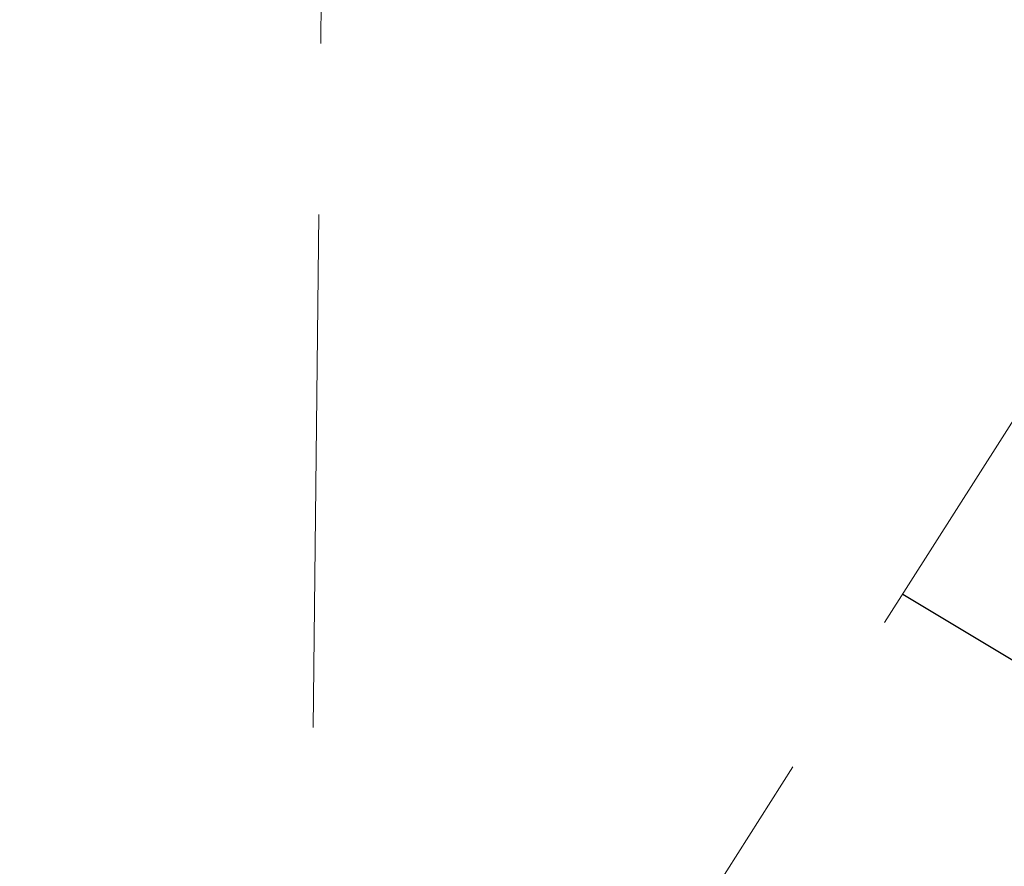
# Model space of a CAD drawing. Header units: metres. Extents: x 7527663 to 7537587, y 5492976 to 5503267.
# Tile 489 of 656: x 7531940.18 to 7531943.06, y 5499193.29 to 5499195.76. Entities that reach past the tile are written whole.
import ezdxf

# ---------------------------------------------------------------- set-up
doc = ezdxf.new("R2010")
doc.units = ezdxf.units.M
doc.linetypes.add('1.0_0.5', pattern=[1.5, 1, -0.5])
doc.linetypes.add('1.5_0.5', pattern=[2, 1.5, -0.5])

msp = doc.modelspace()

# ---------------------------------------------------------------- linework, layer by layer
at = {"layer": '000 Inne (niezydentyfikowane)', "color": 7, "linetype": 'CONTINUOUS', "lineweight": 25, "flags": 128}
msp.add_lwpolyline([(7531944.01, 5499193.33), (7531942.76, 5499194.08)], dxfattribs=at)
at = {"layer": 'jezdnia', "color": 7, "linetype": '1.5_0.5', "lineweight": 18, "flags": 128}
msp.add_lwpolyline([(7531969.4, 5499308.58), (7531968.35, 5499320.05), (7531969.57, 5499325.86), (7531974.09, 5499338.62), (7531978.74, 5499346.86), (7531985.26, 5499354.31), (7531990.84, 5499361.62), (7531993.9, 5499367.2), (7531997.09, 5499369.33), (7531995.5, 5499370.53), (7531992.04, 5499367.07), (7531986.59, 5499359.23), (7531983.53, 5499355.64), (7531977.68, 5499349.79), (7531974.36, 5499344.47), (7531969.84, 5499334.5), (7531966.12, 5499324.26), (7531965.31, 5499309.77), (7531965.48, 5499307.05), (7531967.02, 5499301.85), (7531967.7, 5499298.27), (7531966.25, 5499291.8), (7531964.72, 5499285.92), (7531962.84, 5499279.1), (7531950.49, 5499247.12), (7531944.68, 5499230.6), (7531942.29, 5499217.88), (7531936.99, 5499205.72), (7531936.41, 5499196.09), (7531941.01, 5499191.33), (7531941.12, 5499201.28), (7531941.2, 5499205.12), (7531941.97, 5499208.27), (7531944.1, 5499212.49), (7531945.12, 5499216.57), (7531945.97, 5499221.94), (7531946.66, 5499227.39), (7531948.45, 5499233.95), (7531954.2, 5499249.3), (7531964.89, 5499274.16), (7531968.12, 5499286.69), (7531969.66, 5499295.12), (7531970.08, 5499300.06)], close=True, dxfattribs=at)
at = {"layer": 'skarpa nieumocniona', "color": 7, "linetype": '1.0_0.5', "lineweight": 18, "flags": 128}
msp.add_lwpolyline([(7531964.76, 5499235.39), (7531960.75, 5499222.49), (7531960.71, 5499220.75), (7531947.95, 5499202.24), (7531941.01, 5499191.33), (7531942.12, 5499190.17), (7531948.48, 5499200.82), (7531962.97, 5499219.86), (7531962.38, 5499221.3), (7531966.65, 5499234.3)], close=True, dxfattribs=at)
msp.add_lwpolyline([(7531964.76, 5499235.39), (7531960.75, 5499222.49), (7531960.71, 5499220.75), (7531947.95, 5499202.24), (7531941.01, 5499191.33), (7531942.12, 5499190.17), (7531948.48, 5499200.82), (7531962.97, 5499219.86), (7531962.38, 5499221.3), (7531966.65, 5499234.3)], close=True, dxfattribs=at)

doc.saveas('drawing.dxf')
